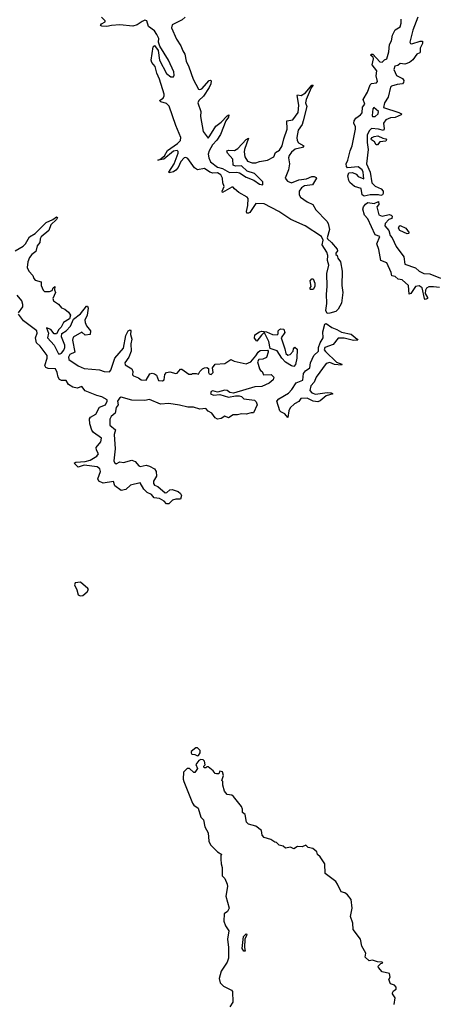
# Model space of a CAD drawing. Extents: x 2219101 to 2444320, y 201258 to 358766.
# Tile 318 of 349: x 2363455 to 2366966, y 309478 to 317734. Entities that reach past the tile are written whole.
import ezdxf

# ---------------------------------------------------------------- set-up
doc = ezdxf.new("R2010")
doc.units = 0

msp = doc.modelspace()

# ---------------------------------------------------------------- linework, layer by layer
at = {"layer": '0CON10XD'}
for points in [[(2366035, 315270.8), (2366023.1, 315295), (2366030.9, 315355), (2366028.1, 315431.9), (2366034.7, 315495.3), (2366030.5, 315605), (2366046.5, 315675), (2366037.5, 315715), (2366038.9, 315755), (2366030.4, 315785), (2365992.5, 315845), (2366000.5, 315885), (2365985.9, 315915), (2365850, 316005), (2365728.3, 316058.3), (2365628.2, 316125), (2365505, 316190.5), (2365435, 316193.6), (2365385, 316117.8), (2365375, 316110.4), (2365361.3, 316111.3), (2365356.4, 316125), (2365368.9, 316175), (2365370, 316235), (2365362.1, 316245), (2365293.7, 316283.7), (2365255.7, 316315.7), (2365245, 316328.9), (2365235, 316329.2), (2365154.6, 316284.6), (2365153.2, 316295), (2365169.2, 316335), (2365158, 316365), (2365155.3, 316405.3), (2365141.7, 316431.7), (2365115, 316450), (2365075, 316447.5), (2365048.8, 316455), (2365005, 316484.5), (2364945, 316474.2), (2364922, 316492), (2364865, 316570.5), (2364849.1, 316579.1), (2364835, 316576.2), (2364805.3, 316545), (2364783.1, 316495), (2364765, 316470.9), (2364745, 316457.5), (2364710, 316450), (2364706.7, 316455), (2364751.8, 316525), (2364783.7, 316615), (2364785, 316627.5), (2364775, 316637.5), (2364745, 316630.9), (2364665, 316563.9), (2364612.5, 316555), (2364630, 316560), (2364668.8, 316591.2), (2364695, 316638), (2364779.1, 316695), (2364805, 316719.2), (2364806.6, 316745), (2364765.8, 316845.8), (2364707.4, 317007.4), (2364685, 317029.7), (2364638.8, 317045), (2364628.8, 317055), (2364657.1, 317075), (2364667.9, 317095), (2364667.7, 317107.7), (2364627.5, 317235), (2364604.2, 317284.2), (2364590, 317340), (2364563.8, 317375), (2364558, 317395), (2364573.8, 317506.2), (2364585, 317517.5), (2364617.5, 317475), (2364628, 317395), (2364685, 317281.2), (2364723.3, 317255), (2364745, 317254.4), (2364751.2, 317268.8), (2364746.9, 317295), (2364704.4, 317395), (2364630.9, 317510.9), (2364619.2, 317545), (2364621.4, 317575), (2364605, 317610), (2364585, 317638.9), (2364536.7, 317676.7), (2364522.5, 317725), (2364505, 317728.9), (2364482.4, 317717.6), (2364439.4, 317690.6), (2364405, 317680), (2364295, 317690), (2364225, 317685.7), (2364185, 317675.6), (2364145, 317678.8), (2364133.8, 317685), (2364140.8, 317699.2), (2364173.3, 317715), (2364172.5, 317725), (2364140, 317755)], [(2364842.5, 317755), (2364818.2, 317731.8), (2364735, 317690.9), (2364727.3, 317665), (2364770.3, 317570.3), (2364806.6, 317515), (2364822.1, 317472.1), (2364839.4, 317445), (2364851.1, 317385), (2364875, 317338), (2364909.7, 317235), (2364955, 317151.4), (2364965, 317147.5), (2364981.4, 317155), (2365045, 317222.5), (2365055, 317227.5), (2365060.8, 317220.8), (2365058, 317195), (2365043.9, 317165), (2364996.5, 317093.5), (2364958.2, 317055), (2364949.6, 317035), (2364974, 316965), (2364972.4, 316922.4), (2364994.4, 316795), (2365035, 316738.8), (2365049.5, 316760.5), (2365100.3, 316839.7), (2365146, 316874), (2365195, 316927.5), (2365210, 316935), (2365205, 316916.7), (2365183.4, 316886.6), (2365137.9, 316772.1), (2365107.1, 316722.9), (2365070.8, 316685), (2365042.9, 316635), (2365035.3, 316605.3), (2365040, 316575), (2365055, 316542.5), (2365115, 316497.3), (2365155.4, 316485.4), (2365215, 316452.1), (2365275, 316455.6), (2365298.9, 316448.9), (2365355, 316412.8), (2365419, 316389), (2365465, 316355.5), (2365495, 316349.2), (2365493.5, 316375), (2365425, 316442.9), (2365362.6, 316462.6), (2365315, 316507.5), (2365265, 316504), (2365246, 316515), (2365242.5, 316565), (2365196.7, 316615), (2365193.3, 316635), (2365205, 316640), (2365257, 316637), (2365285.7, 316654.3), (2365355, 316730), (2365375, 316740), (2365340, 316645), (2365338.6, 316625), (2365343, 316583), (2365365, 316546.2), (2365405, 316534), (2365435, 316532.9), (2365465, 316545.6), (2365534.4, 316554.4), (2365586, 316584), (2365600.4, 316619.6), (2365635, 316638.2), (2365657.5, 316675), (2365670.3, 316735), (2365698.4, 316815), (2365695, 316886.7), (2365745, 316894.4), (2365790.4, 316955), (2365796.9, 317016.9), (2365781.2, 317098.8), (2365785, 317103.3), (2365815, 317098.1), (2365850.9, 317119.1), (2365905, 317185.7), (2365916.7, 317185), (2365899.2, 317160.8), (2365857.8, 317065), (2365852.9, 317035), (2365862, 317005), (2365833.5, 316885), (2365824.3, 316855), (2365791.8, 316808.2), (2365778, 316745), (2365781, 316721), (2365792.2, 316702.2), (2365836.7, 316675), (2365827.3, 316662.7), (2365765, 316647.6), (2365735, 316623.4), (2365715, 316595.4), (2365710.4, 316575), (2365717.1, 316525), (2365710.6, 316475), (2365682, 316405), (2365699.7, 316379.7), (2365735, 316365.6), (2365795, 316390), (2365861.4, 316398.6), (2365905, 316419.4), (2365925, 316418.9), (2365940.5, 316410.5), (2365943.8, 316405), (2365909.8, 316350.2), (2365845, 316341.4), (2365818.9, 316325), (2365799.6, 316295), (2365798.2, 316265), (2365811.1, 316245), (2365865, 316206.1), (2365913.3, 316183.3), (2365939.7, 316139.7), (2366032.1, 316045), (2366042.4, 316025), (2366053.2, 315975), (2366033.8, 315903.8), (2366036.7, 315895), (2366071.1, 315865), (2366118.8, 315808.8), (2366119.5, 315795), (2366106, 315775), (2366106.2, 315765), (2366117.5, 315755), (2366123.1, 315735), (2366145, 315702.5), (2366159.6, 315625), (2366155.6, 315505), (2366164.8, 315445), (2366152.6, 315357.4), (2366126, 315305), (2366105, 315287.5), (2366055, 315271.4), (2366035, 315270.8)], [(2366345, 316254.4), (2366326, 316265), (2366319.2, 316319.2), (2366263.6, 316333.6), (2366225, 316367.5), (2366215, 316384), (2366206.2, 316425), (2366215, 316450), (2366245, 316451.2), (2366278.3, 316438.3), (2366295, 316417.5), (2366340, 316400), (2366336.2, 316455), (2366326.2, 316475), (2366295, 316500), (2366205, 316490), (2366195, 316502), (2366193.8, 316525), (2366207.5, 316555), (2366225.4, 316635), (2366243.8, 316675), (2366272.1, 316815), (2366270, 316835), (2366256, 316865), (2366258.9, 316885), (2366275, 316907.5), (2366313.3, 316935), (2366326.6, 316953.4), (2366328.7, 317001.3), (2366350, 317025), (2366335.4, 317065), (2366372.1, 317125), (2366395, 317187.7), (2366405, 317197.2), (2366446.7, 317205), (2366455.8, 317215), (2366443.7, 317263.7), (2366449.1, 317305), (2366410.5, 317355), (2366423.2, 317405), (2366418.6, 317418.6), (2366397.5, 317435), (2366405, 317444), (2366415.3, 317445.3), (2366475, 317379.6), (2366495, 317378), (2366515, 317398), (2366533.3, 317406.7), (2366551.9, 317465), (2366555.7, 317524.3), (2366574, 317555), (2366580.8, 317605), (2366605, 317649.2), (2366645, 317673.3), (2366654.4, 317705), (2366655, 317738)], [(2366795.3, 317755), (2366753, 317645), (2366727.1, 317545), (2366732.5, 317532.5), (2366745, 317531.4), (2366814.3, 317554.3), (2366834, 317554), (2366834.4, 317535), (2366813.2, 317495), (2366815, 317462.5), (2366810, 317455), (2366785, 317445.6), (2366753.4, 317396.6), (2366725, 317374.7), (2366685, 317360), (2366645, 317366.9), (2366625, 317350), (2366600, 317345), (2366593.8, 317315), (2366614, 317265), (2366665, 317240), (2366676.2, 317225), (2366674, 317206), (2366665, 317194.5), (2366620.3, 317189.7), (2366572.5, 317175), (2366565, 317167.5), (2366544.2, 317085), (2366514.2, 317035), (2366506.7, 316996.7), (2366636, 316955), (2366657.5, 316945), (2366654.2, 316935), (2366605, 316912), (2366565, 316911.5), (2366526, 316895), (2366505.8, 316865), (2366512, 316818), (2366505.8, 316804.2), (2366465, 316816.9), (2366405, 316820.5), (2366385, 316800.8), (2366370, 316765), (2366368, 316705), (2366376.2, 316645), (2366363.8, 316525), (2366393.3, 316455), (2366407.5, 316365), (2366435, 316338), (2366486.7, 316315), (2366503.3, 316295), (2366502.5, 316275), (2366496.4, 316263.6), (2366485, 316260), (2366465, 316266.2), (2366395, 316266.2), (2366345, 316254.4)], [(2366435, 316920.8), (2366460, 316945), (2366463, 316963), (2366425, 316997.5), (2366417.5, 316985), (2366410.5, 316930.5), (2366415, 316921.2), (2366435, 316920.8)], [(2366455, 316683.3), (2366443.6, 316683.6), (2366430.3, 316710.3), (2366406.4, 316726.4), (2366402.5, 316735), (2366410, 316745), (2366427.5, 316755), (2366459.1, 316759.1), (2366499.5, 316739.5), (2366526.2, 316735), (2366531.2, 316725), (2366526.2, 316715), (2366475, 316710), (2366455, 316683.3)], [(2366855, 315387.5), (2366850.5, 315395), (2366831.3, 315485), (2366805, 315503.2), (2366773.5, 315496.5), (2366735, 315437.8), (2366721.1, 315431.1), (2366714.6, 315505), (2366661.7, 315551.7), (2366628.7, 315558.7), (2366605, 315579), (2366574.7, 315584.7), (2366569.7, 315615), (2366534.2, 315694.2), (2366483.1, 315715), (2366467.5, 315807.5), (2366450.6, 315855), (2366476, 315915), (2366435, 315929.2), (2366375.4, 316065), (2366347.8, 316095), (2366332.5, 316145), (2366338.6, 316165), (2366354.6, 316185.4), (2366375, 316201.4), (2366426.7, 316193.3), (2366465, 316210), (2366467.5, 316185), (2366450, 316165), (2366467, 316097), (2366495, 316086.2), (2366555, 316099.2), (2366570, 316095), (2366578.8, 316085), (2366575, 316067.5), (2366552.1, 316057.9), (2366520, 316025), (2366517.5, 316005), (2366551.2, 315965), (2366561.2, 315925), (2366577.5, 315905), (2366611.7, 315831.7), (2366675.7, 315745.7), (2366685, 315683.3), (2366774.2, 315654.2), (2366804.5, 315624.5), (2366845, 315606.2), (2366895, 315601.3), (2366985, 315565.6)], [(2363417.5, 315795), (2363485, 315834.3), (2363504.4, 315855), (2363537.9, 315912.1), (2363585, 315940), (2363677.6, 316032.4), (2363732.2, 316057.8), (2363765, 316081.2), (2363773.3, 316075), (2363765, 316058.8), (2363717.6, 316012.4), (2363700, 315965), (2363635, 315911.9), (2363627.1, 315895), (2363625.5, 315864.5), (2363601.3, 315838.7), (2363589.3, 315790.7), (2363556.5, 315765), (2363538.8, 315738.8), (2363523, 315703), (2363518.8, 315655), (2363532, 315625), (2363565, 315587.5), (2363572.7, 315562.7), (2363585, 315550), (2363636, 315536), (2363636.7, 315505), (2363651.2, 315465), (2363663.1, 315453.1), (2363705, 315454.4), (2363727.3, 315462.7), (2363735, 315486.2), (2363750, 315495), (2363748.3, 315468.3), (2363756.4, 315446.4), (2363734.2, 315395), (2363738.8, 315375), (2363779.5, 315349.5), (2363805, 315316.7), (2363835, 315307.5), (2363865, 315282.5), (2363880, 315255), (2363872.5, 315225), (2363822.5, 315195), (2363804, 315155), (2363783.3, 315135), (2363765, 315100), (2363745, 315100), (2363717.5, 315135), (2363680, 315150), (2363696.7, 315105), (2363687.5, 315065), (2363744.3, 315004.3), (2363782.1, 314932.1), (2363795, 314930.8), (2363805, 314938.1), (2363825, 314961.9), (2363833.6, 314985), (2363832.7, 315005), (2363806, 315075), (2363808.8, 315101.2), (2363845, 315126), (2363882, 315165), (2363907.5, 315222.5), (2363965, 315267.1), (2364015, 315331.4), (2364025, 315331.2), (2364028.9, 315315), (2364020, 315255), (2364002.9, 315215), (2364003.3, 315195), (2364015.6, 315165.6), (2364048, 315125), (2364047.5, 315095), (2364005, 315088.8), (2363975, 315112.5), (2363905, 315070.8), (2363898.1, 315045), (2363917.5, 314945), (2363875, 314925.7), (2363865.7, 314905), (2363866.2, 314885), (2363945, 314830.8), (2363995, 314809.2), (2364125, 314797.8), (2364165, 314782.3), (2364209.7, 314780.3), (2364220.6, 314795), (2364253.6, 314896.4), (2364325, 314979.2), (2364344.1, 315085), (2364365, 315124.2), (2364382, 315132), (2364388.1, 315125), (2364385.4, 315095), (2364394.6, 315055), (2364388, 315015), (2364389.2, 314955), (2364370, 314905), (2364337.1, 314855), (2364340.5, 314840.5), (2364396, 314805), (2364404, 314785), (2364402.5, 314755), (2364408.3, 314748.3), (2364451.2, 314731.2), (2364473.2, 314713.2), (2364515, 314710), (2364546.9, 314763.1), (2364565, 314770.6), (2364585.4, 314765.4), (2364602.4, 314752.4), (2364619.3, 314709.3), (2364653.6, 314706.4), (2364666.7, 314715), (2364672.7, 314757.3), (2364685, 314775.8), (2364715, 314781.9), (2364765, 314766), (2364775, 314768.8), (2364805, 314802), (2364815, 314802), (2364875, 314762.5), (2364895, 314760), (2364905, 314766.7), (2364935, 314767.5), (2364955, 314760), (2364966.4, 314783.6), (2364988.8, 314805), (2365005, 314814.2), (2365025.9, 314815.9), (2365038.8, 314808.8), (2365037.5, 314775), (2365043.3, 314765), (2365061.7, 314758.3), (2365077.5, 314775), (2365072.5, 314815), (2365095, 314843.8), (2365175, 314851.2), (2365225, 314883.8), (2365255, 314871.2), (2365355, 314848.8), (2365392.5, 314865), (2365436.2, 314913.8), (2365453.8, 314945), (2365471.2, 314958.8), (2365533, 314963), (2365540, 314955), (2365538.8, 314945), (2365525, 314900), (2365495, 314886.2), (2365460, 314885), (2365450, 314865), (2365466.7, 314805), (2365475, 314792.5), (2365490, 314785), (2365500, 314755), (2365565, 314757.5), (2365587, 314737), (2365580, 314715), (2365546.7, 314685), (2365485, 314657.5), (2365425.8, 314654.2), (2365247.3, 314602.7), (2365217.9, 314607.9), (2365195, 314623.8), (2365175, 314627.5), (2365115, 314610.8), (2365075, 314621.2), (2365060, 314615), (2365056.7, 314595), (2365080, 314585), (2365135, 314591.4), (2365205, 314568), (2365265, 314580.8), (2365295, 314580.8), (2365316.7, 314575), (2365335, 314553.3), (2365424.5, 314544.5), (2365438.9, 314528.9), (2365445.5, 314505), (2365415, 314435.7), (2365395, 314438.1), (2365355, 314425.9), (2365315, 314429.2), (2365281, 314419), (2365245, 314419), (2365205, 314393.8), (2365175, 314409.7), (2365145, 314390.8), (2365115, 314383.5), (2365095, 314394.6), (2365065.4, 314435), (2365035, 314452.2), (2365015, 314472.5), (2364965, 314467.7), (2364913.4, 314483.4), (2364864.2, 314484.2), (2364795, 314501.7), (2364705, 314514.8), (2364635, 314510), (2364545, 314548.6), (2364505, 314540), (2364395, 314542), (2364305, 314567.2), (2364291, 314559), (2364276.3, 314535), (2364280.6, 314505), (2364265, 314482.5), (2364254.7, 314435), (2364222.7, 314405), (2364210.6, 314385), (2364211.5, 314335), (2364258.6, 314295), (2364248.9, 314255), (2364256.2, 314135), (2364243.8, 314035), (2364249.3, 314019.3), (2364265, 314009.4), (2364295, 314025.6), (2364325, 314021.8), (2364395, 314041.4), (2364425, 314028.6), (2364453.3, 313993.3), (2364465, 313987.7), (2364515, 313999.2), (2364545, 313990), (2364586.2, 313966.2), (2364600, 313945), (2364602.3, 313905), (2364576.9, 313865), (2364576.4, 313843.6), (2364585, 313830.8), (2364615, 313818.1), (2364675, 313766.5), (2364690.5, 313769.5), (2364715, 313791.1), (2364735, 313794.3), (2364785, 313778), (2364805, 313761.2), (2364811.4, 313745), (2364805, 313713.8), (2364765, 313712.9), (2364735.9, 313704.1), (2364705, 313672.7)], [(2366705, 315937.5), (2366643.3, 315965), (2366633.3, 315985), (2366637, 316003), (2366645, 316006.7), (2366693.3, 315985), (2366720, 315945), (2366715, 315940), (2366705, 315937.5)], [(2365895, 315470), (2365890, 315475), (2365890, 315485), (2365900, 315495), (2365892.5, 315545), (2365905, 315560), (2365915, 315560), (2365930, 315525), (2365930, 315495), (2365915, 315472.5), (2365895, 315470)], [(2366975, 315487.3), (2366925, 315493.9), (2366885, 315494.7), (2366867.2, 315482.8), (2366858.6, 315465), (2366856.3, 315436.4), (2366875.6, 315405), (2366875.8, 315395), (2366865, 315389.4), (2366855, 315387.5)], [(2363444.2, 315275), (2363482.5, 315325), (2363482, 315345), (2363472.5, 315375), (2363433.9, 315423.9)], [(2364705, 313672.7), (2364685, 313673.3), (2364666, 313696), (2364628.4, 313718.4), (2364583.9, 313723.9), (2364560.9, 313750.9), (2364525, 313770), (2364495, 313796.2), (2364465, 313850.5), (2364385, 313830), (2364345.2, 313794.8), (2364305, 313785.4), (2364253.8, 313823.8), (2364241.7, 313861.7), (2364155, 313846.2), (2364118.1, 313865), (2364111.1, 313885), (2364132.7, 313945), (2364126.5, 313966.5), (2364105, 313983.2), (2363995, 313997.8), (2363945, 313982.5), (2363912.5, 314015), (2363926.9, 314023.1), (2364005, 314030.3), (2364045, 314040.5), (2364102.5, 314075), (2364117, 314093), (2364100, 314125), (2364097.1, 314145), (2364135, 314194.3), (2364140, 314225), (2364075, 314272.7), (2364060.4, 314290.4), (2364042.9, 314345), (2364042, 314388), (2364050.2, 314399.8), (2364095, 314427.1), (2364125, 314484.6), (2364174.6, 314505.4), (2364190, 314535), (2364188.1, 314545), (2364145, 314570.7), (2364101.7, 314581.7), (2364005, 314620.5), (2363975, 314658.6), (2363937.3, 314642.7), (2363901.6, 314651.6), (2363864.6, 314674.6), (2363845, 314708.2), (2363805, 314708.7), (2363787.9, 314717.9), (2363777.1, 314735), (2363769.4, 314775), (2363755.4, 314805.4), (2363695, 314807.8), (2363675, 314816), (2363665.8, 314835), (2363686.1, 314895), (2363686.8, 314916.8), (2363628.1, 314995), (2363597.5, 315025), (2363586.9, 315065), (2363601.5, 315105), (2363598.6, 315125), (2363488.3, 315208.3), (2363445, 315263.3)], [(2365755, 314826.7), (2365735, 314830.8), (2365685, 314860.8), (2365654.6, 314894.6), (2365615, 314958.1), (2365557, 314977), (2365545.5, 315035.5), (2365508.3, 315108.3), (2365501.7, 315108.3), (2365482.5, 315087.5), (2365445, 315037.5), (2365424.3, 315064.3), (2365428.3, 315091.7), (2365465, 315116.2), (2365485, 315122.5), (2365525, 315116.7), (2365574.3, 315094.3), (2365615, 315090), (2365621.7, 315098.3), (2365623.3, 315125), (2365633.6, 315136.4), (2365645, 315142.5), (2365669.3, 315139.3), (2365679.3, 315110.7), (2365647.5, 315065), (2365680, 314975), (2365688, 314935), (2365705, 314921.2), (2365723.6, 314926.4), (2365747.5, 314955), (2365752.5, 314975), (2365763, 314987), (2365781.7, 314971.7), (2365778, 314895), (2365767.3, 314842.7), (2365755, 314826.7)], [(2365705, 314398.8), (2365678.8, 314428.8), (2365644.2, 314445), (2365635.6, 314455), (2365612, 314535), (2365628.6, 314555), (2365708.8, 314601.2), (2365737.6, 314632.4), (2365775, 314689.4), (2365828.6, 314711.4), (2365834.1, 314765.9), (2365851.4, 314788.6), (2365888, 314815), (2365893.6, 314855), (2365921.7, 314918.3), (2365960.8, 314955), (2365961.8, 314985), (2365974.7, 315025), (2366000, 315065), (2365997.3, 315115), (2366015, 315180.8), (2366026.2, 315186.2), (2366072.3, 315152.3), (2366115, 315136.9), (2366155, 315113.5), (2366235, 315097.3), (2366286, 315055), (2366290, 315045), (2366255, 315044.8), (2366175, 315063.8), (2366126.4, 315063.6), (2366085, 315011.2), (2366014, 314986), (2366008.9, 314965), (2366020.5, 314950.5), (2366112.3, 314862.3), (2366155.6, 314845), (2366153.9, 314836.1), (2366096.4, 314843.6), (2366055, 314859.2), (2366025, 314850.9), (2365942, 314735), (2365925, 314694.3), (2365897, 314663), (2365887.3, 314625), (2365904.6, 314604.6), (2365935, 314594), (2366035, 314606.8), (2366067.5, 314605), (2366082.5, 314595), (2366025, 314578.4), (2365975, 314538.4), (2365955, 314530), (2365916.7, 314535), (2365865, 314561.1), (2365813.6, 314556.4), (2365795, 314532), (2365758.6, 314511.4), (2365722.3, 314477.7), (2365712, 314455), (2365705, 314398.8)], [(2363961.7, 312901.7), (2363985, 312904.2), (2364020, 312935), (2364032.5, 312955), (2364027.5, 312965), (2363965, 313016.7), (2363919.3, 313010.7), (2363914, 312995), (2363933.9, 312953.9), (2363945, 312910), (2363961.7, 312901.7)], [(2364945, 311560), (2364955, 311562.5), (2364967.5, 311585), (2364970, 311605), (2364947, 311627), (2364931.7, 311628.3), (2364893, 311597), (2364892.5, 311585), (2364900, 311575), (2364925, 311572.5), (2364945, 311560)], [(2366596.7, 309475), (2366603, 309533), (2366582.5, 309565), (2366582.5, 309575), (2366590.5, 309589.5), (2366611.2, 309605), (2366611.7, 309621.7), (2366598.3, 309638.3), (2366565, 309650), (2366550, 309685), (2366563.3, 309705), (2366556.1, 309736.1), (2366495, 309750), (2366463.3, 309785), (2366461.7, 309798.3), (2366485, 309820), (2366500, 309825), (2366495, 309830), (2366455, 309832.5), (2366415, 309848.8), (2366385, 309841.2), (2366353, 309873), (2366358, 309905), (2366325.7, 309965.7), (2366313.3, 310025), (2366252.2, 310105), (2366247.7, 310157.7), (2366230, 310215), (2366242, 310285), (2366236, 310355), (2366205, 310396.2), (2366181.7, 310411.7), (2366150, 310420), (2366121.2, 310485), (2366107.5, 310507.5), (2366016, 310575), (2366014, 310655), (2365974.1, 310714.1), (2365952.5, 310735), (2365946.4, 310756.4), (2365912.5, 310785), (2365875, 310793.3), (2365855, 310812.5), (2365825, 310798), (2365785, 310801.2), (2365755, 310782.5), (2365725, 310796.2), (2365685, 310787.5), (2365665, 310802.5), (2365631.7, 310811.7), (2365610, 310835), (2365595, 310837.5), (2365560.7, 310860.7), (2365505, 310875.7), (2365488.6, 310895), (2365483.3, 310935), (2365435, 310972), (2365375, 310987.5), (2365357.5, 311005), (2365345, 311070), (2365322.5, 311085), (2365323.3, 311115), (2365316.2, 311135), (2365249.5, 311219.5), (2365235, 311230), (2365196.4, 311236.4), (2365173.9, 311263.9), (2365157.5, 311315), (2365160, 311345), (2365150, 311355), (2365163.3, 311395), (2365155, 311426.2), (2365135, 311432.5), (2365125, 311410), (2365105, 311410), (2365093.6, 311413.6), (2365076.4, 311436.4), (2365035, 311470), (2365025, 311470), (2365015, 311460), (2365001.7, 311461.7), (2365000, 311475), (2365010, 311485), (2365005.9, 311515.9), (2364995, 311528.8), (2364975, 311531.2), (2364958, 311522), (2364933, 311487), (2364947.5, 311455), (2364925, 311420), (2364915, 311420), (2364880, 311455), (2364860, 311455), (2364830, 311425), (2364826.7, 311365), (2364831.2, 311345), (2364905, 311163.3), (2364915, 311146.7), (2364952.5, 311122.5), (2364975, 311046.7), (2364996.2, 311025), (2365008.8, 310965), (2365036.4, 310916.4), (2365042.5, 310845), (2365054.2, 310815), (2365115, 310756.7), (2365150, 310735), (2365143.3, 310726.7), (2365141.2, 310695), (2365144.1, 310654.1), (2365153.8, 310625), (2365153.3, 310555), (2365175, 310532.5), (2365196, 310485), (2365198, 310465), (2365184, 310385), (2365211.2, 310285), (2365196.7, 310255), (2365170, 310235), (2365166, 310175), (2365181.2, 310135), (2365210, 310095), (2365198.8, 310025), (2365207.5, 309955), (2365205.8, 309864.2), (2365195, 309830), (2365143.6, 309756.4), (2365128.1, 309695), (2365137.6, 309657.6), (2365165, 309629.2), (2365232.5, 309595), (2365240, 309585), (2365242.5, 309495), (2365216.7, 309455)], [(2365345, 309922.5), (2365335, 309923.3), (2365320, 309945), (2365332.5, 310045), (2365355, 310068.8), (2365360, 310065), (2365358, 310055), (2365342.5, 310025), (2365340, 309955), (2365345, 309922.5)]]:
    msp.add_lwpolyline(points, dxfattribs=at)

doc.saveas('drawing.dxf')
